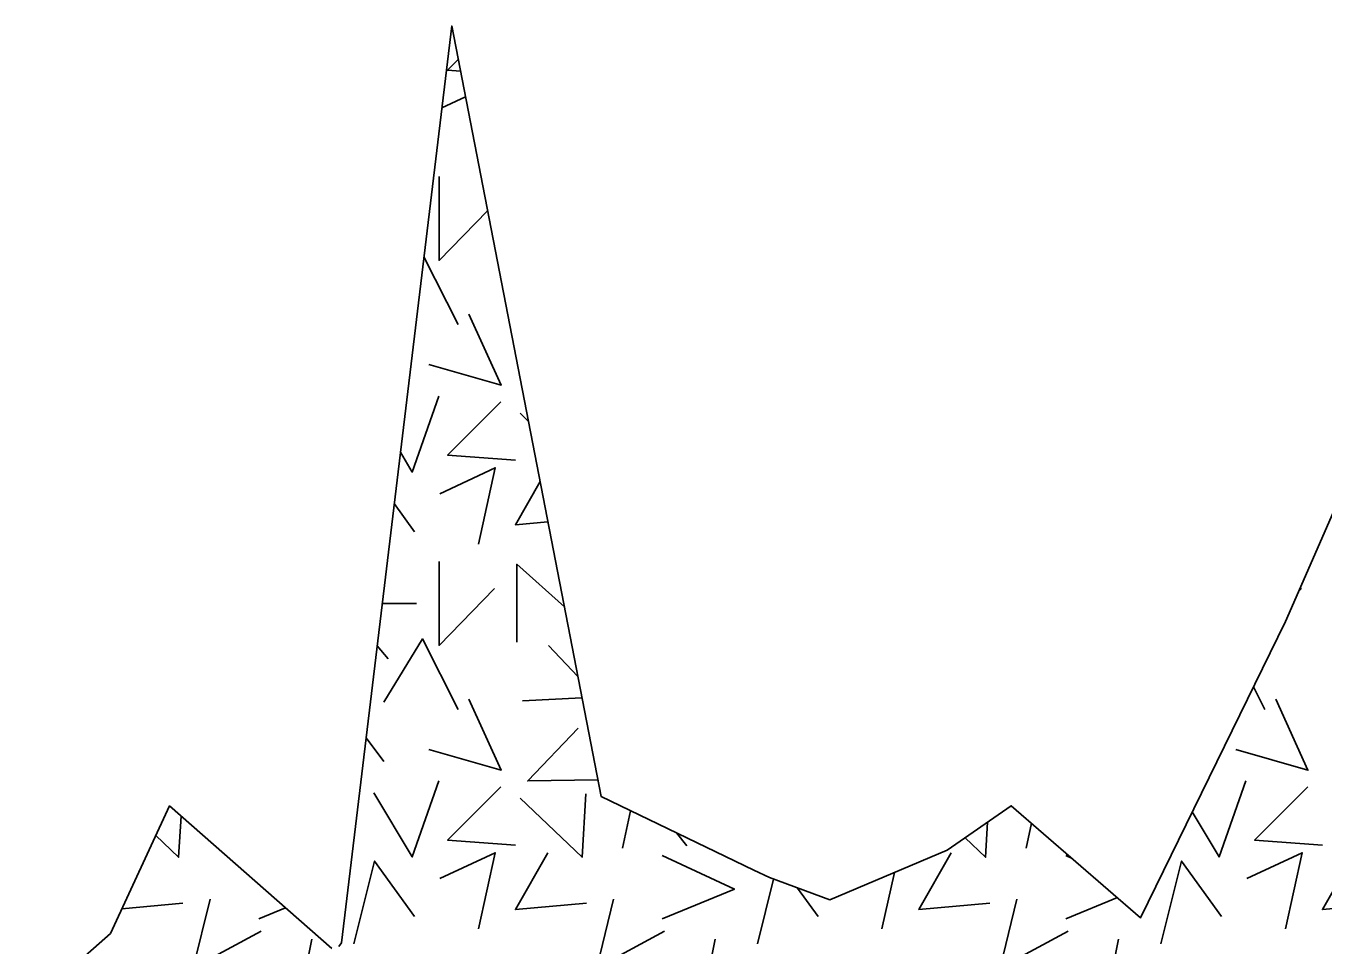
# Model space of a CAD drawing. Extents: x 532503 to 539665, y 6557663 to 6561526.
# Drawn here: x 538409.35 to 538440.04, y 6560522.57 to 6560544.3 of the extents above; entities that cross this region are included whole.
import ezdxf

# ---------------------------------------------------------------- set-up
doc = ezdxf.new("R2010")
doc.units = 0
doc.layers.add('maapind', color=7, linetype='Continuous')
doc.layers.add('Täide', color=7, linetype='Continuous')

msp = doc.modelspace()

# ---------------------------------------------------------------- linework, layer by layer
at = {"layer": 'maapind'}
for points in [[(538416.755, 6560522.536), (538416.817, 6560522.62), (538419.425, 6560544.3), (538422.96, 6560526.081), (538426.576, 6560524.342), (538426.943, 6560524.162), (538428.368, 6560523.634), (538431.15, 6560524.809), (538432.661, 6560525.861), (538435.723, 6560523.215), (538439.15, 6560530.219), (538441.808, 6560536.285)], [(538409.352, 6560521.075), (538411.349, 6560522.84), (538412.749, 6560525.857), (538416.585, 6560522.488)]]:
    msp.add_lwpolyline(points, dxfattribs=at)
at = {"layer": 'Täide'}
for p, q in [((538419.192, 6560542.366), (538419.749, 6560542.626)), ((538418.768, 6560538.843), (538419.574, 6560537.243)), ((538421.044, 6560535.142), (538421.237, 6560534.958)), ((538418.067, 6560533.009), (538418.547, 6560532.342)), ((538439.459, 6560530.924), (538439.532, 6560530.999)), ((538418.592, 6560530.645), (538417.782, 6560530.645)), ((538417.662, 6560529.643), (538417.92, 6560529.332)), ((538421.713, 6560529.655), (538422.408, 6560528.922)), ((538438.395, 6560528.677), (538438.665, 6560528.141)), ((538422.507, 6560528.414), (538421.102, 6560528.342)), ((538417.4, 6560527.467), (538417.815, 6560526.906)), ((538423.469, 6560524.861), (538423.658, 6560525.745)), ((538433.015, 6560524.861), (538433.14, 6560525.447)), ((538424.741, 6560525.224), (538424.987, 6560524.913)), ((538433.952, 6560524.684), (538434.105, 6560524.613)), ((538429.897, 6560524.28), (538429.603, 6560522.948)), ((538426.658, 6560522.599), (538427.04, 6560524.126)), ((538427.606, 6560523.917), (538428.093, 6560523.24)), ((538411.622, 6560523.428), (538413.066, 6560523.559)), ((538435.173, 6560523.69), (538433.952, 6560523.188)), ((538415.492, 6560523.448), (538414.86, 6560523.188))]:
    msp.add_line(p, q, dxfattribs=at)
for points in [[(538419.579, 6560543.506), (538419.328, 6560543.256), (538419.632, 6560543.233)], [(538419.127, 6560540.742), (538419.127, 6560538.757), (538420.273, 6560539.929)], [(538418.881, 6560536.293), (538420.591, 6560535.804), (538419.828, 6560537.484)], [(538418.212, 6560534.219), (538418.491, 6560533.753), (538419.119, 6560535.55)], [(538420.584, 6560535.41), (538419.328, 6560534.154), (538420.933, 6560534.032)], [(538419.142, 6560533.241), (538420.454, 6560533.852), (538420.057, 6560532.05)], [(538421.514, 6560533.531), (538420.933, 6560532.508), (538421.699, 6560532.578)], [(538419.127, 6560531.64), (538419.127, 6560529.655), (538420.44, 6560530.999)], [(538420.964, 6560529.729), (538420.964, 6560531.574), (538422.09, 6560530.565)], [(538417.819, 6560528.311), (538418.735, 6560529.808), (538419.574, 6560528.141)], [(538418.881, 6560527.191), (538420.591, 6560526.703), (538419.828, 6560528.382)], [(538437.973, 6560527.191), (538439.682, 6560526.703), (538438.919, 6560528.382)], [(538422.415, 6560527.7), (538421.224, 6560526.448), (538422.883, 6560526.476)], [(538417.584, 6560526.169), (538418.491, 6560524.651), (538419.119, 6560526.448)], [(538420.584, 6560526.309), (538419.328, 6560525.052), (538420.933, 6560524.93)], [(538436.946, 6560525.716), (538437.582, 6560524.651), (538438.211, 6560526.448)], [(538439.676, 6560526.309), (538438.42, 6560525.052), (538440.025, 6560524.93)], [(538421.044, 6560526.04), (538422.51, 6560524.644), (538422.597, 6560526.145)], [(538412.425, 6560525.158), (538412.964, 6560524.644), (538413.021, 6560525.618)], [(538431.573, 6560525.104), (538432.056, 6560524.644), (538432.104, 6560525.473)], [(538417.112, 6560522.599), (538417.601, 6560524.554), (538418.547, 6560523.24)], [(538419.142, 6560524.139), (538420.454, 6560524.75), (538420.057, 6560522.948)], [(538421.696, 6560524.75), (538420.933, 6560523.406), (538422.612, 6560523.559)], [(538424.406, 6560524.684), (538426.115, 6560523.89), (538424.406, 6560523.188)], [(538431.242, 6560524.75), (538430.479, 6560523.406), (538432.158, 6560523.559)], [(538436.204, 6560522.599), (538436.692, 6560524.554), (538437.639, 6560523.24)], [(538438.233, 6560524.139), (538439.546, 6560524.75), (538439.149, 6560522.948)], [(538440.788, 6560524.75), (538440.025, 6560523.406), (538441.704, 6560523.559)], [(538413.707, 6560523.651), (538413.311, 6560522.032), (538414.916, 6560522.896)], [(538423.253, 6560523.651), (538422.856, 6560522.032), (538424.462, 6560522.896)], [(538432.799, 6560523.651), (538432.402, 6560522.032), (538434.008, 6560522.896)], [(538414.657, 6560522.169), (538415.744, 6560520.872), (538416.112, 6560522.707)], [(538424.203, 6560522.169), (538425.289, 6560520.872), (538425.658, 6560522.707)], [(538433.749, 6560522.169), (538434.835, 6560520.872), (538435.204, 6560522.707)]]:
    msp.add_lwpolyline(points, dxfattribs=at)

doc.saveas('drawing.dxf')
